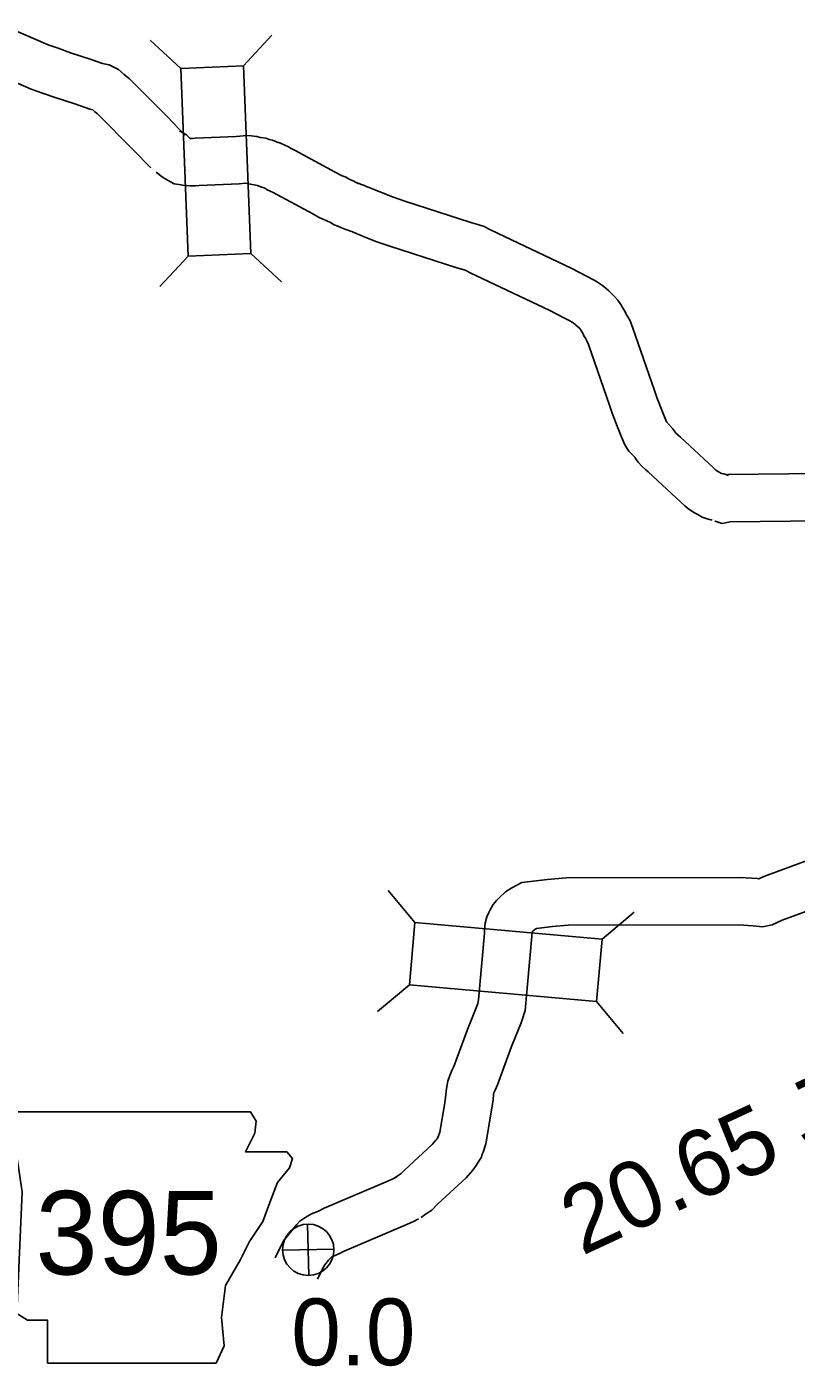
# Model space of a CAD drawing. Extents: x -939622 to -934222, y 1383701 to 1385301.
# Drawn here: x -936419.83 to -936405.23, y 1385141.86 to 1385167.29 of the extents above; entities that cross this region are included whole.
import ezdxf

# ---------------------------------------------------------------- set-up
doc = ezdxf.new("R2010")
doc.units = 0
for name, color, linetype in [('Level 10', 7, 'Continuous'), ('Level 15', 7, 'Continuous'), ('Level 20', 7, 'Continuous'), ('Level 21', 7, 'Continuous'), ('Level 25', 7, 'Continuous'), ('Level 26', 7, 'Continuous')]:
    doc.layers.add(name, color=color, linetype=linetype)

msp = doc.modelspace()

# ---------------------------------------------------------------- linework, layer by layer
at = {"layer": 'Level 10'}
for points in [[(-936404.066, 1385151.813), (-936405.849, 1385151.16), (-936405.945, 1385151.114), (-936405.972, 1385151.117), (-936406.304, 1385151.137), (-936409.601, 1385151.133), (-936409.951, 1385151.103), (-936410.439, 1385151.043), (-936410.63, 1385150.942), (-936410.747, 1385150.866), (-936410.87, 1385150.754), (-936410.919, 1385150.7), (-936410.985, 1385150.628), (-936411.041, 1385150.524), (-936411.065, 1385150.475), (-936411.102, 1385150.389), (-936411.135, 1385150.272), (-936411.146, 1385150.153), (-936411.148, 1385150.084), (-936411.261, 1385148.817), (-936411.277, 1385148.748), (-936411.295, 1385148.698), (-936411.474, 1385148.256), (-936411.733, 1385147.548), (-936411.768, 1385147.472), (-936411.809, 1385147.38), (-936411.846, 1385147.275), (-936411.87, 1385147.134), (-936411.88, 1385147.02), (-936411.902, 1385146.862), (-936411.999, 1385146.303), (-936412.021, 1385146.235), (-936412.034, 1385146.204), (-936412.038, 1385146.196), (-936412.049, 1385146.179), (-936412.069, 1385146.153), (-936412.142, 1385146.07), (-936412.669, 1385145.583), (-936412.73, 1385145.518), (-936412.767, 1385145.493), (-936412.86, 1385145.43)], [(-936403.805, 1385150.95), (-936405.5, 1385150.329), (-936405.693, 1385150.238), (-936405.876, 1385150.201), (-936406.049, 1385150.22), (-936406.331, 1385150.237), (-936409.562, 1385150.233), (-936409.858, 1385150.208), (-936410.164, 1385150.17), (-936410.173, 1385150.166), (-936410.196, 1385150.151), (-936410.234, 1385150.117), (-936410.243, 1385150.106), (-936410.247, 1385150.098), (-936410.247, 1385150.096), (-936410.25, 1385150.027), (-936410.375, 1385148.615), (-936410.402, 1385148.539), (-936410.412, 1385148.495), (-936410.453, 1385148.38), (-936410.634, 1385147.932), (-936410.901, 1385147.206), (-936410.947, 1385147.103), (-936410.972, 1385147.048), (-936410.976, 1385147.02), (-936410.986, 1385146.916), (-936411.013, 1385146.722), (-936411.123, 1385146.086), (-936411.175, 1385145.927), (-936411.191, 1385145.888), (-936411.208, 1385145.833), (-936411.267, 1385145.732), (-936411.306, 1385145.669), (-936411.371, 1385145.583), (-936411.498, 1385145.44), (-936412.035, 1385144.943), (-936412.146, 1385144.825), (-936412.266, 1385144.746), (-936412.353, 1385144.686)], [(-936412.81, 1385145.459), (-936412.886, 1385145.421), (-936412.97, 1385145.383), (-936414.188, 1385144.862), (-936414.296, 1385144.808), (-936414.329, 1385144.792), (-936414.432, 1385144.754), (-936414.536, 1385144.693), (-936414.654, 1385144.613), (-936414.706, 1385144.55), (-936414.748, 1385144.51), (-936414.806, 1385144.441), (-936414.96, 1385144.243), (-936415.122, 1385143.92)], [(-936412.403, 1385144.657), (-936412.497, 1385144.609), (-936412.608, 1385144.559), (-936413.809, 1385144.045), (-936413.9, 1385143.999), (-936413.979, 1385143.961), (-936414.043, 1385143.938), (-936414.091, 1385143.893), (-936414.106, 1385143.874), (-936414.196, 1385143.76), (-936414.318, 1385143.516)]]:
    msp.add_lwpolyline(points, dxfattribs=at)
at = {"layer": 'Level 15'}
for points in [[(-936420.218, 1385167.285), (-936419.427, 1385166.943), (-936419.234, 1385166.877), (-936419.002, 1385166.793), (-936418.633, 1385166.672), (-936418.395, 1385166.588), (-936418.272, 1385166.562), (-936418.094, 1385166.474), (-936417.985, 1385166.383), (-936417.948, 1385166.349), (-936417.886, 1385166.298), (-936417.17, 1385165.581), (-936416.832, 1385165.229)], [(-936420.583, 1385166.463), (-936419.752, 1385166.103), (-936419.532, 1385166.028), (-936419.295, 1385165.942), (-936418.924, 1385165.82), (-936418.639, 1385165.72), (-936418.579, 1385165.707), (-936418.542, 1385165.672), (-936418.492, 1385165.631), (-936417.813, 1385164.951), (-936417.482, 1385164.606)], [(-936416.934, 1385165.309), (-936416.8, 1385165.232), (-936416.738, 1385165.169), (-936416.728, 1385165.168), (-936416.704, 1385165.166), (-936416.689, 1385165.166), (-936416.638, 1385165.173), (-936415.861, 1385165.204), (-936415.659, 1385165.223), (-936415.576, 1385165.213), (-936415.469, 1385165.202), (-936415.425, 1385165.188), (-936415.403, 1385165.185), (-936415.298, 1385165.171), (-936415.232, 1385165.146), (-936415.172, 1385165.133), (-936415.097, 1385165.099), (-936415.084, 1385165.094), (-936415.016, 1385165.074), (-936414.938, 1385165.039), (-936414.87, 1385165.008), (-936414.819, 1385164.975), (-936414.742, 1385164.936), (-936413.983, 1385164.527), (-936413.872, 1385164.468), (-936413.85, 1385164.456), (-936413.791, 1385164.435), (-936413.732, 1385164.404), (-936413.702, 1385164.39), (-936413.628, 1385164.355), (-936413.595, 1385164.335), (-936413.571, 1385164.325), (-936413.545, 1385164.313), (-936413.528, 1385164.308), (-936413.49, 1385164.292), (-936413.464, 1385164.283), (-936413.414, 1385164.264), (-936413.391, 1385164.255), (-936413.374, 1385164.248), (-936413.339, 1385164.237), (-936413.105, 1385164.14), (-936412.896, 1385164.055), (-936412.659, 1385163.974), (-936411.408, 1385163.573), (-936411.255, 1385163.529), (-936411.153, 1385163.492), (-936411.062, 1385163.445), (-936411.021, 1385163.424), (-936409.505, 1385162.706), (-936409.198, 1385162.544), (-936409.095, 1385162.49), (-936409.025, 1385162.449), (-936408.966, 1385162.413), (-936408.91, 1385162.375), (-936408.839, 1385162.319), (-936408.788, 1385162.272), (-936408.754, 1385162.237), (-936408.686, 1385162.175), (-936408.62, 1385162.095), (-936408.565, 1385162.012), (-936408.529, 1385161.96), (-936408.481, 1385161.878), (-936408.459, 1385161.832), (-936408.453, 1385161.82), (-936408.43, 1385161.781), (-936408.387, 1385161.702), (-936408.333, 1385161.563), (-936407.922, 1385160.382), (-936407.876, 1385160.25), (-936407.842, 1385160.155), (-936407.808, 1385160.072), (-936407.719, 1385159.85), (-936407.693, 1385159.785), (-936407.642, 1385159.732), (-936407.573, 1385159.657), (-936407.531, 1385159.59), (-936407.526, 1385159.583), (-936407.524, 1385159.581), (-936407.476, 1385159.536), (-936407.432, 1385159.495), (-936406.813, 1385158.921), (-936406.758, 1385158.871), (-936406.739, 1385158.855), (-936406.655, 1385158.807), (-936406.608, 1385158.798), (-936406.522, 1385158.766)], [(-936417.38, 1385164.527), (-936417.351, 1385164.51), (-936417.284, 1385164.448), (-936417.207, 1385164.398), (-936417.149, 1385164.366), (-936417.038, 1385164.304), (-936416.906, 1385164.284), (-936416.876, 1385164.28), (-936416.829, 1385164.273), (-936416.738, 1385164.267), (-936416.633, 1385164.266), (-936416.559, 1385164.276), (-936415.802, 1385164.305), (-936415.682, 1385164.317), (-936415.62, 1385164.307), (-936415.457, 1385164.273), (-936415.371, 1385164.24), (-936415.329, 1385164.228), (-936415.31, 1385164.219), (-936415.305, 1385164.217), (-936415.269, 1385164.193), (-936415.157, 1385164.137), (-936414.408, 1385163.733), (-936414.297, 1385163.675), (-936414.216, 1385163.631), (-936414.152, 1385163.608), (-936414.126, 1385163.594), (-936414.083, 1385163.575), (-936414.053, 1385163.56), (-936414, 1385163.529), (-936413.932, 1385163.5), (-936413.873, 1385163.474), (-936413.841, 1385163.463), (-936413.812, 1385163.451), (-936413.777, 1385163.439), (-936413.742, 1385163.425), (-936413.709, 1385163.412), (-936413.666, 1385163.397), (-936413.652, 1385163.393), (-936413.447, 1385163.308), (-936413.211, 1385163.212), (-936412.942, 1385163.12), (-936411.671, 1385162.712), (-936411.532, 1385162.672), (-936411.513, 1385162.665), (-936411.475, 1385162.645), (-936411.419, 1385162.616), (-936409.907, 1385161.901), (-936409.619, 1385161.749), (-936409.532, 1385161.703), (-936409.486, 1385161.676), (-936409.452, 1385161.655), (-936409.441, 1385161.648), (-936409.425, 1385161.635), (-936409.414, 1385161.625), (-936409.38, 1385161.59), (-936409.342, 1385161.556), (-936409.31, 1385161.506), (-936409.289, 1385161.476), (-936409.279, 1385161.459), (-936409.261, 1385161.422), (-936409.235, 1385161.375), (-936409.213, 1385161.337), (-936409.205, 1385161.322), (-936409.178, 1385161.253), (-936408.772, 1385160.084), (-936408.724, 1385159.949), (-936408.684, 1385159.837), (-936408.644, 1385159.737), (-936408.554, 1385159.513), (-936408.523, 1385159.437), (-936408.506, 1385159.398), (-936408.478, 1385159.34), (-936408.411, 1385159.23), (-936408.34, 1385159.159), (-936408.298, 1385159.116), (-936408.292, 1385159.109), (-936408.283, 1385159.094), (-936408.231, 1385159.019), (-936408.164, 1385158.946), (-936408.088, 1385158.876), (-936408.044, 1385158.835), (-936407.424, 1385158.261), (-936407.348, 1385158.19), (-936407.27, 1385158.127), (-936407.167, 1385158.058), (-936407.129, 1385158.041), (-936407.104, 1385158.027), (-936407.021, 1385157.976), (-936406.941, 1385157.953), (-936406.878, 1385157.933), (-936406.849, 1385157.928), (-936406.832, 1385157.921)], [(-936406.541, 1385158.787), (-936403.634, 1385158.82), (-936402.356, 1385158.821), (-936402.176, 1385158.852), (-936401.995, 1385158.815), (-936401.916, 1385158.8), (-936401.835, 1385158.778), (-936401.779, 1385158.76), (-936401.729, 1385158.743), (-936401.675, 1385158.723), (-936401.623, 1385158.705)], [(-936406.778, 1385157.905), (-936406.773, 1385157.904), (-936406.642, 1385157.855), (-936406.487, 1385157.888), (-936403.629, 1385157.92), (-936402.278, 1385157.921), (-936402.189, 1385157.936), (-936402.171, 1385157.933), (-936402.122, 1385157.923), (-936402.088, 1385157.914), (-936402.059, 1385157.905), (-936402.03, 1385157.895), (-936401.981, 1385157.877), (-936401.958, 1385157.869), (-936401.928, 1385157.856), (-936401.912, 1385157.851), (-936401.889, 1385157.835), (-936401.838, 1385157.801), (-936401.77, 1385157.759)]]:
    msp.add_lwpolyline(points, dxfattribs=at)
at = {"layer": 'Level 20'}
for p, q in [((-936416.908, 1385166.496), (-936417.49, 1385167.033)), ((-936415.721, 1385166.542), (-936415.184, 1385167.124)), ((-936416.768, 1385162.934), (-936417.306, 1385162.353)), ((-936415.581, 1385162.981), (-936415, 1385162.443)), ((-936412.468, 1385150.285), (-936412.976, 1385150.892)), ((-936408.918, 1385149.97), (-936408.31, 1385150.478)), ((-936412.573, 1385149.102), (-936413.18, 1385148.593)), ((-936409.023, 1385148.786), (-936408.515, 1385148.179))]:
    msp.add_line(p, q, dxfattribs=at)
for points in [[(-936416.908, 1385166.496), (-936416.768, 1385162.934), (-936415.581, 1385162.981), (-936415.721, 1385166.542)], [(-936412.573, 1385149.102), (-936409.023, 1385148.786), (-936408.918, 1385149.97), (-936412.468, 1385150.285)]]:
    msp.add_lwpolyline(points, close=True, dxfattribs=at)
at = {"layer": 'Level 21'}
msp.add_lwpolyline([(-936420.149, 1385146.692), (-936419.92, 1385145.17), (-936420.022, 1385142.861), (-936419.819, 1385142.734), (-936419.438, 1385142.734), (-936419.438, 1385141.922), (-936416.241, 1385141.922), (-936416.089, 1385142.251), (-936416.139, 1385142.784), (-936416.063, 1385143.393), (-936415.784, 1385143.876), (-936415.606, 1385144.231), (-936415.353, 1385144.612), (-936415.2, 1385145.018), (-936415.073, 1385145.347), (-936414.845, 1385145.627), (-936414.794, 1385145.804), (-936414.896, 1385145.931), (-936415.682, 1385145.931), (-936415.505, 1385146.286), (-936415.479, 1385146.515), (-936415.585, 1385146.69)], close=True, dxfattribs=at)
at = {"layer": 'Level 26'}
for p, q in [((-936414.482, 1385143.585), (-936414.504, 1385144.561)), ((-936414.981, 1385144.062), (-936414.005, 1385144.084))]:
    msp.add_line(p, q, dxfattribs=at)
msp.add_circle((-936414.493, 1385144.073), 0.488, dxfattribs=at)

# ---------------------------------------------------------------- texts
at = {"layer": 'Level 21'}
msp.add_text('395', height=1.584, dxfattribs=at).set_placement((-936419.667, 1385143.604))
at = {"layer": 'Level 25'}
msp.add_text('20.65 JCT.', height=1.2672, rotation=25, dxfattribs=at).set_placement((-936409.3, 1385143.952))
msp.add_text('0.0', height=1.2672, dxfattribs=at).set_placement((-936414.815, 1385141.88))

doc.saveas('drawing.dxf')
